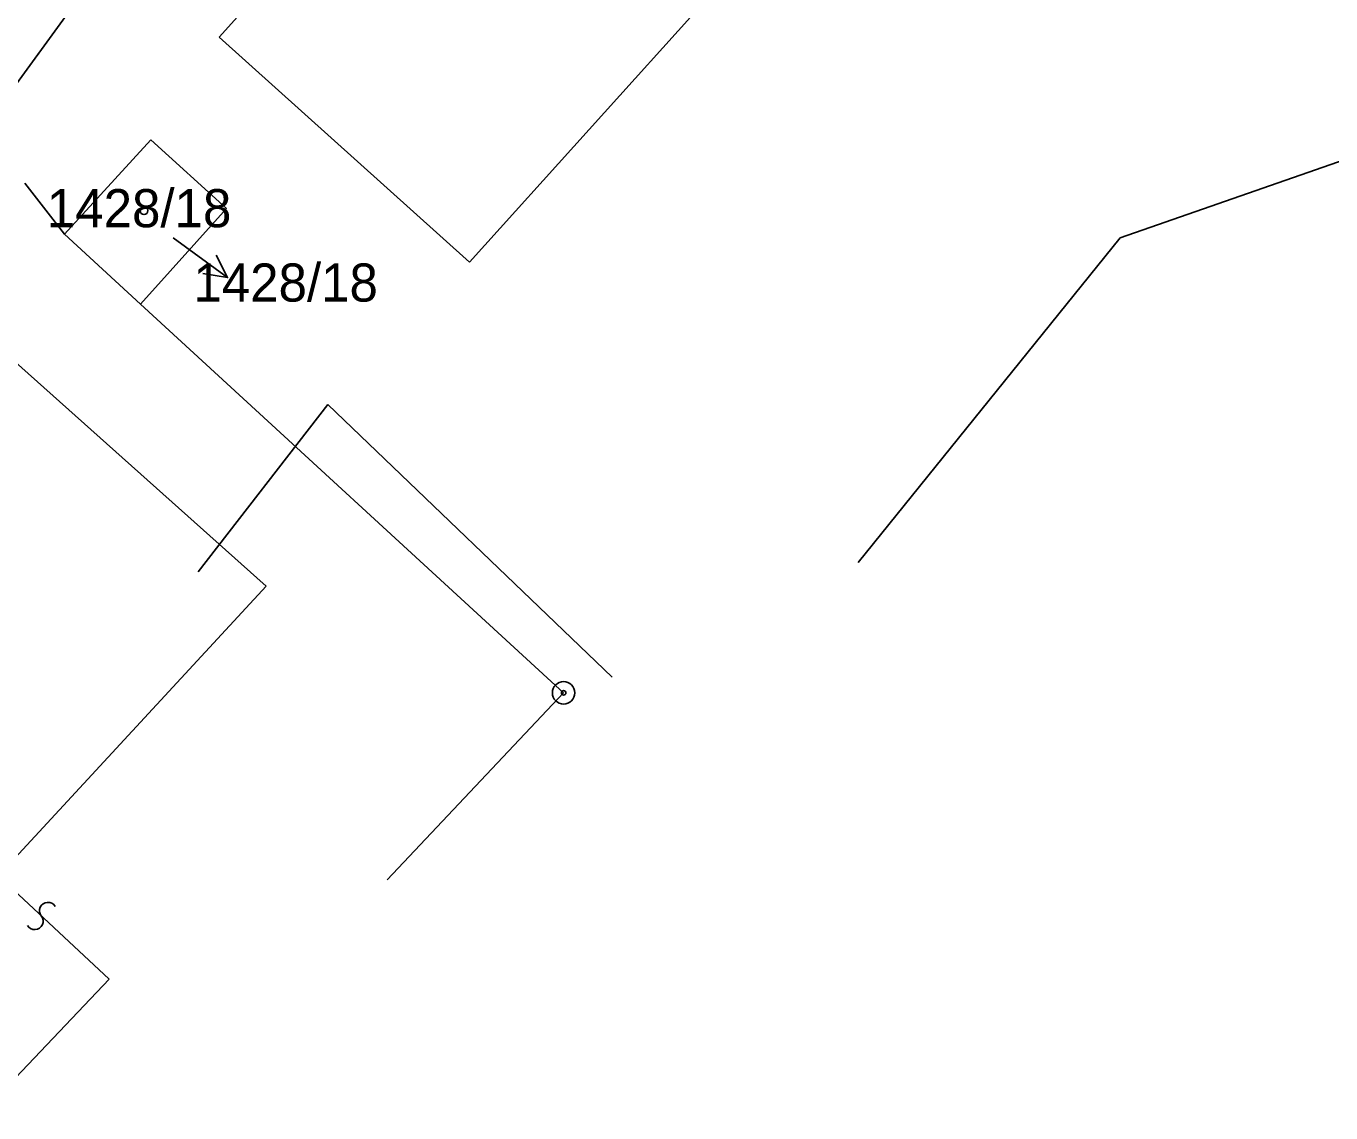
# Model space of a CAD drawing. Extents: x -469926 to -462499, y -1098642 to -1092733.
# Drawn here: x -463978.4 to -463920.3, y -1094690.6 to -1094642.2 of the extents above; entities that cross this region are included whole.
import ezdxf

# ---------------------------------------------------------------- set-up
doc = ezdxf.new("R2010")
doc.units = 0
for name, color, linetype in [('Vrstva 1', 7, 'Continuous'), ('Vrstva 14', 7, 'Continuous'), ('Vrstva 16', 7, 'Continuous'), ('Vrstva 24', 7, 'Continuous'), ('Vrstva 25', 7, 'Continuous'), ('Vrstva 4', 7, 'Continuous'), ('Vrstva 50', 7, 'Continuous'), ('Vrstva 51', 7, 'Continuous'), ('Vrstva 6', 7, 'Continuous')]:
    doc.layers.add(name, color=color, linetype=linetype)

msp = doc.modelspace()

# ---------------------------------------------------------------- linework, layer by layer
at = {"layer": 'Vrstva 1'}
for p, q in [((-463969.82, -1094642.72), (-463932.9, -1094601.72)), ((-463921.68, -1094611.72), (-463958.66, -1094652.74)), ((-463958.66, -1094652.74), (-463969.82, -1094642.72)), ((-463906.96, -1094643.75), (-463929.68, -1094651.65)), ((-463976.71, -1094651.49), (-463972.85, -1094647.28)), ((-463972.85, -1094647.28), (-463969.48, -1094650.35)), ((-463976.71, -1094651.49), (-463978.47, -1094649.21)), ((-463969.48, -1094650.35), (-463973.32, -1094654.6)), ((-463973.32, -1094654.6), (-463976.71, -1094651.49)), ((-463929.68, -1094651.65), (-463941.35, -1094666.11)), ((-463967.72, -1094667.16), (-463982.57, -1094653.9)), ((-463954.47, -1094671.91), (-463973.32, -1094654.6)), ((-463979.66, -1094680.05), (-463967.72, -1094667.16)), ((-463962.33, -1094680.23), (-463954.47, -1094671.91))]:
    msp.add_line(p, q, dxfattribs=at)
at = {"layer": 'Vrstva 14'}
for p, q in [((-463970.742, -1094666.514), (-463964.966, -1094659.064)), ((-463964.966, -1094659.064), (-463952.313, -1094671.204))]:
    msp.add_line(p, q, dxfattribs=at)
at = {"layer": 'Vrstva 16'}
msp.add_line((-463971.86, -1094651.65), (-463969.439, -1094653.421), dxfattribs=at)
msp.add_lwpolyline([(-463969.951, -1094652.427), (-463969.439, -1094653.421), (-463970.541, -1094653.234)], dxfattribs=at)
at = {"layer": 'Vrstva 24'}
for radius in [0.5, 0.1]:
    msp.add_circle((-463954.47, -1094671.91), radius, dxfattribs=at)
at = {"layer": 'Vrstva 25'}
msp.add_circle((-463973.16, -1094650.44), 0.175, dxfattribs=at)
at = {"layer": 'Vrstva 4'}
for p, q in [((-463979.66, -1094680.05), (-463974.71, -1094684.66)), ((-463974.71, -1094684.66), (-463980.38, -1094690.61))]:
    msp.add_line(p, q, dxfattribs=at)
at = {"layer": 'Vrstva 51'}
for centre, radius, start, end in [((-463977.439, -1094681.611), 0.376, 31.32036, 217.63149), ((-463978.033, -1094682.074), 0.377, 210.64432, 38.30753)]:
    msp.add_arc(centre, radius, start, end, dxfattribs=at)
at = {"layer": 'Vrstva 6'}
msp.add_line((-463980.957, -1094647.681), (-463875.925, -1094503.669), dxfattribs=at)

# ---------------------------------------------------------------- texts
at = {"layer": 'Vrstva 50'}
for p in [(-463977.488, -1094651.18), (-463970.961, -1094654.49)]:
    msp.add_text('1428/18', height=1.7, dxfattribs=at).set_placement(p)

doc.saveas('drawing.dxf')
